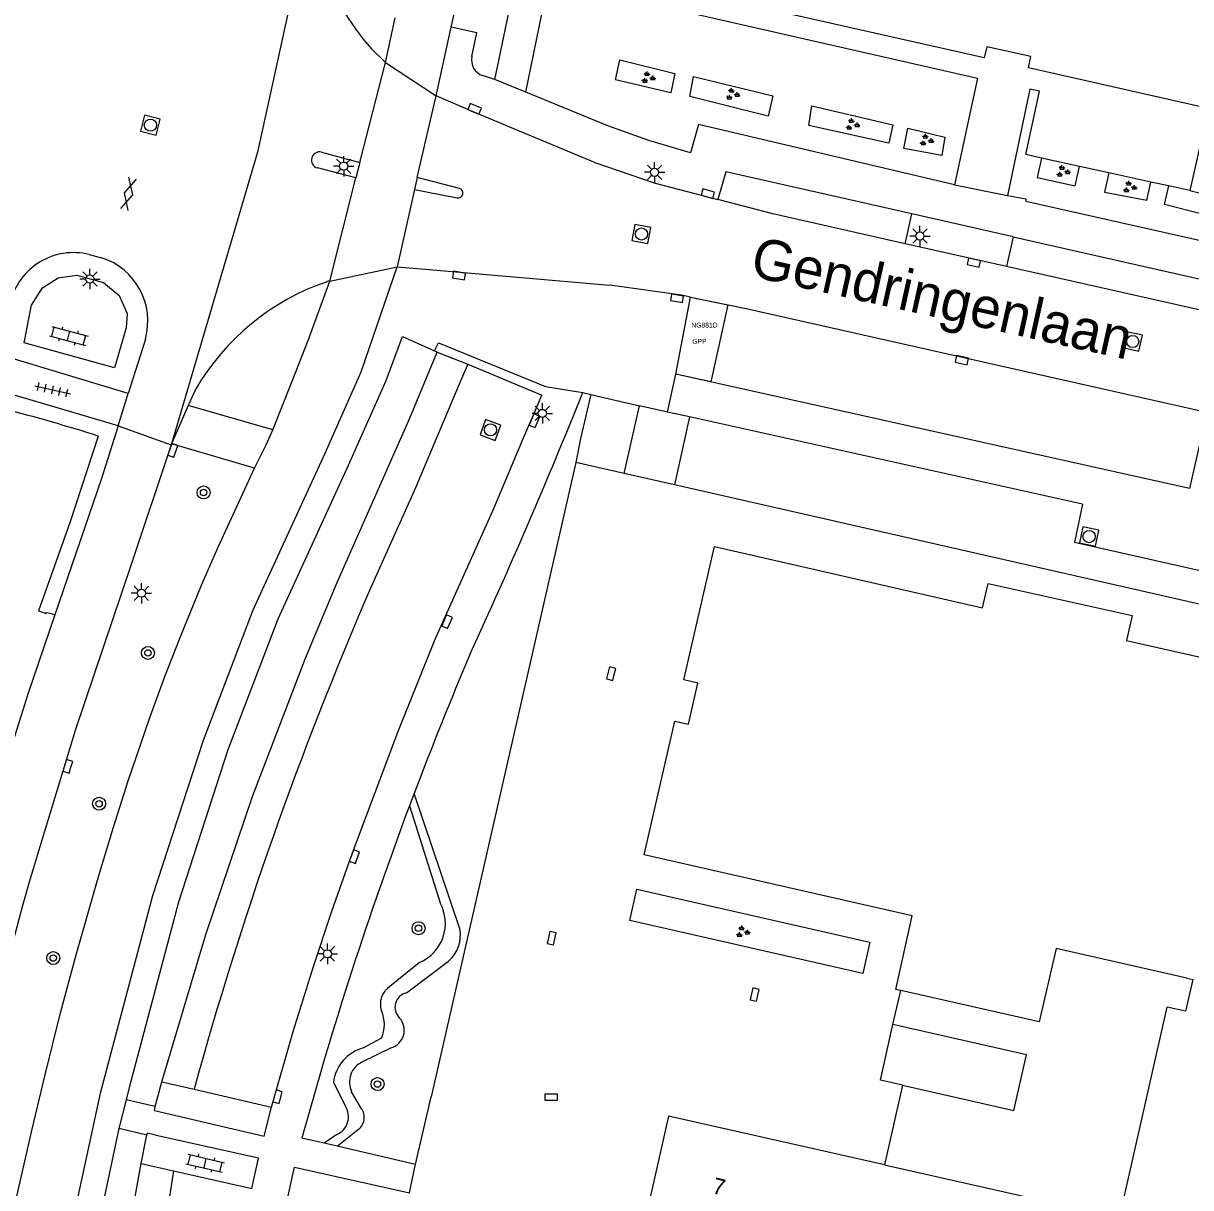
# Model space of a CAD drawing. Extents: x 128000 to 131008, y 398996 to 402500.
# Drawn here: x 128588.3 to 128660, y 399302.4 to 399374 of the extents above; entities that cross this region are included whole.
import ezdxf

# ---------------------------------------------------------------- set-up
doc = ezdxf.new("R2010")
doc.units = 0
for name, color, linetype in [('bp-anno-kenteken', 7, 'Continuous'), ('bp-grn-parkeervak', 7, 'Continuous'), ('gg-afsc-hekwerk', 7, 'Continuous'), ('gg-anno-huisnummerreeks BGT', 7, 'Continuous'), ('gg-anno-openbare ruimte label', 7, 'Continuous'), ('gg-bbg-bijgebouw', 7, 'Continuous'), ('gg-bbg-hoofdgebouw', 7, 'Continuous'), ('gg-knt-onverhard', 7, 'Continuous'), ('gg-knt-verharding', 7, 'Continuous'), ('gg-knt-verharding nz', 7, 'Continuous'), ('gt-grn-groengrens', 7, 'Continuous'), ('gt-grn-weggrens', 7, 'Continuous'), ('gt-symb-boom', 7, 'Continuous'), ('gt-symb-gesloten verharding', 7, 'Continuous'), ('gt-symb-groenvak', 7, 'Continuous'), ('gt-symb-klinker verharding', 7, 'Continuous'), ('gt-symb-kolk', 7, 'Continuous'), ('gt-symb-kolk center center', 7, 'Continuous'), ('gt-symb-lichtmast', 7, 'Continuous'), ('gt-symb-rioolschacht', 7, 'Continuous'), ('gt-symb-tegel verharding', 7, 'Continuous'), ('kenmerkpunt gehandicapten parkeerplaats', 7, 'Continuous')]:
    doc.layers.add(name, color=color, linetype=linetype)

# ---------------------------------------------------------------- blocks, each defined once
blk = doc.blocks.new('gt0-KOLK')
at = {"layer": 'gt-symb-kolk'}
blk.add_lwpolyline([(0, 0), (0.375, 0), (0.375, 0.4), (-0.375, 0.4), (-0.375, 0), (0, 0)], dxfattribs=at)
blk = doc.blocks.new('gt0-GRVAK')
at = {"layer": 'gt-symb-groenvak'}
for p, q in [((-0.11, 0.189), (-0.228, 0.24)), ((-0.182, 0.153), (0.088, 0.153)), ((-0.091, 0.211), (-0.156, 0.322)), ((-0.047, 0.214), (-0.047, 0.393)), ((-0.004, 0.211), (0.061, 0.322)), ((0.015, 0.189), (0.133, 0.24)), ((0.262, -0.052), (0.197, 0.059)), ((0.305, -0.049), (0.305, 0.13)), ((0.349, -0.052), (0.414, 0.059)), ((-0.245, -0.228), (-0.363, -0.177)), ((-0.318, -0.264), (-0.047, -0.264)), ((-0.226, -0.206), (-0.291, -0.095)), ((-0.183, -0.203), (-0.183, -0.024)), ((-0.139, -0.206), (-0.074, -0.095)), ((-0.12, -0.228), (-0.002, -0.177)), ((0.243, -0.074), (0.125, -0.023)), ((0.17, -0.11), (0.441, -0.11)), ((0.368, -0.074), (0.486, -0.023))]:
    blk.add_line(p, q, dxfattribs=at)
blk = doc.blocks.new('gt0-LMAST')
at = {"layer": 'gt-symb-lichtmast'}
for p, q in [((-0.182, 0.173), (-0.447, 0.438)), ((-0.005, 0.246), (-0.005, 0.621)), ((0.172, 0.173), (0.437, 0.438)), ((-0.255, -0.004), (-0.63, -0.004)), ((-0.182, -0.181), (-0.447, -0.446)), ((-0.005, -0.254), (-0.005, -0.629)), ((0.437, -0.446), (0.172, -0.181)), ((0.245, -0.004), (0.62, -0.004))]:
    blk.add_line(p, q, dxfattribs=at)
blk.add_circle((-0.005, -0.004), 0.25, dxfattribs=at)
blk = doc.blocks.new('gt0-RS')
at = {"layer": 'gt-symb-rioolschacht'}
blk.add_lwpolyline([(-0.5, -0.5), (0.5, -0.5), (0.5, 0.5), (-0.5, 0.5)], close=True, dxfattribs=at)
blk.add_circle((0, 0), 0.375, dxfattribs=at)
blk = doc.blocks.new('gt0-KL1')
at = {"layer": 'gt-symb-klinker verharding'}
for p, q in [((-1.15, 0.3), (1.15, 0.3)), ((-1, -0.3), (-1, 0.3)), ((-0.5, 0.3), (-0.5, 0.45)), ((0, -0.3), (0, 0.3)), ((0.5, 0.3), (0.5, 0.45)), ((1, -0.3), (1, 0.3)), ((-1.15, -0.3), (1.15, -0.3)), ((-0.5, -0.45), (-0.5, -0.3)), ((0.5, -0.45), (0.5, -0.3))]:
    blk.add_line(p, q, dxfattribs=at)
blk = doc.blocks.new('gt0-GESVH1')
at = {"layer": 'gt-symb-gesloten verharding'}
for p, q in [((-0.992, -0.261), (0.008, 0.239)), ((0.008, -0.261), (-0.992, 0.239)), ((0.008, 0.239), (1.008, -0.261)), ((1.008, 0.239), (0.008, -0.261))]:
    blk.add_line(p, q, dxfattribs=at)
blk = doc.blocks.new('gt0-TEG1')
at = {"layer": 'gt-symb-tegel verharding'}
for p, q in [((-1.125, 0), (1.125, 0)), ((-0.9, -0.25), (-0.9, 0.25)), ((-0.45, -0.25), (-0.45, 0.25)), ((0, -0.25), (0, 0.25)), ((0.45, -0.25), (0.45, 0.25)), ((0.9, -0.25), (0.9, 0.25))]:
    blk.add_line(p, q, dxfattribs=at)
blk = doc.blocks.new('gt0-BOOM')
at = {"layer": 'gt-symb-boom'}
for radius in [0.4, 0.2]:
    blk.add_circle((0, 0), radius, dxfattribs=at)
blk = doc.blocks.new('gt0-KOLKCC')
at = {"layer": 'gt-symb-kolk center center'}
blk.add_lwpolyline([(-0.375, 0.2), (0.375, 0.2), (0.375, -0.2), (-0.375, -0.2)], close=True, dxfattribs=at)

msp = doc.modelspace()

# ---------------------------------------------------------------- linework, layer by layer
at = {"layer": 'bp-grn-parkeervak'}
msp.add_lwpolyline([(128630.536, 399351.965), (128628.389, 399352.444), (128629.29, 399357.168), (128631.592, 399356.7), (128630.536, 399351.965)], dxfattribs=at)
at = {"layer": 'gg-afsc-hekwerk'}
for p, q in [((128622.256, 399346.996), (128613.357, 399308.028)), ((128625.223, 399346.323), (128622.256, 399346.996)), ((128628.304, 399345.625), (128625.223, 399346.323)), ((128665.361, 399337.196), (128628.304, 399345.625)), ((128641.731, 399312.476), (128642.206, 399314.548)), ((128642.315, 399308.745), (128641.214, 399303.847)), ((128612.394, 399303.857), (128613.357, 399308.028)), ((128612.019, 399302.133), (128612.332, 399303.588)), ((128612.332, 399303.588), (128612.394, 399303.857))]:
    msp.add_line(p, q, dxfattribs=at)
at = {"layer": 'gg-bbg-bijgebouw'}
for points in [[(128642.315, 399308.745), (128640.961, 399309.054), (128641.731, 399312.476)], [(128642.315, 399308.745), (128649.157, 399307.186), (128649.941, 399310.596), (128641.731, 399312.476)]]:
    msp.add_lwpolyline(points, dxfattribs=at)
at = {"layer": 'gg-bbg-hoofdgebouw'}
for points in [[(128669.397, 399385.399), (128668.989, 399385.514), (128668.837, 399384.975), (128669.234, 399384.863), (128664.459, 399368.008), (128650.058, 399371.267), (128650.21, 399371.951), (128647.493, 399372.558), (128647.34, 399371.874), (128626.307, 399376.627), (128628.218, 399385.223), (128629.321, 399384.978), (128631.688, 399395.451), (128630.583, 399395.714), (128630.728, 399396.352), (128651.241, 399391.716), (128650.842, 399389.95), (128654.006, 399389.104), (128654.162, 399389.711), (128654.079, 399389.755)], [(128642.206, 399314.548), (128641.903, 399314.616), (128642.905, 399319.155), (128626.455, 399322.903), (128628.323, 399331.118), (128629.17, 399330.922), (128629.745, 399333.452), (128628.892, 399333.642), (128630.763, 399341.843), (128647.234, 399338.08), (128647.587, 399339.573), (128656.432, 399337.61), (128656.086, 399336.073), (128664.698, 399334.111)], [(128659.797, 399315.311), (128651.761, 399317.136), (128650.71, 399312.627), (128642.206, 399314.548)], [(128659.797, 399315.311), (128660.147, 399315.231), (128659.705, 399313.281), (128658.577, 399313.537)], [(128641.214, 399303.847), (128655.65, 399300.585), (128658.577, 399313.537)], [(128641.214, 399303.847), (128627.948, 399306.844), (128625.969, 399298.121)]]:
    msp.add_lwpolyline(points, dxfattribs=at)
at = {"layer": 'gg-knt-onverhard'}
for p, q in [((128615.12, 399318.339), (128612.307, 399326.659)), ((128612.025, 399325.912), (128613.911, 399319.947)), ((128611.845, 399314.413), (128614.43, 399316.359)), ((128612.64, 399316.279), (128610.815, 399314.803)), ((128610.304, 399311.618), (128609.208, 399311.03)), ((128609.126, 399310.165), (128610.875, 399311.036)), ((128607.354, 399308.906), (128608.086, 399307.446)), ((128609.059, 399307.32), (128608.471, 399308.339)), ((128607.561, 399305.701), (128606.786, 399305.168)), ((128607.576, 399304.983), (128608.819, 399305.972))]:
    msp.add_line(p, q, dxfattribs=at)
for centre, radius, start, end in [((128611.613, 399318.689), 2.62, 293.07599, 28.70055), ((128613.035, 399317.955), 2.12, 311.15092, 10.42374), ((128611.528, 399313.725), 1.293, 123.45649, 198.38301), ((128612.038, 399313.526), 0.908, 102.24876, 227.0348), ((128608.394, 399312.464), 2.089, 336.1101, 24.09224), ((128610.59, 399312.115), 1.116, 284.79606, 42.02435), ((128609.841, 399308.606), 2.505, 104.63403, 173.13176), ((128609.703, 399308.928), 1.365, 115.00066, 205.53275), ((128607.085, 399306.796), 1.193, 293.48578, 33.02538), ((128608.319, 399306.756), 0.93, 302.50275, 37.30676)]:
    msp.add_arc(centre, radius, start, end, dxfattribs=at)
at = {"layer": 'gg-knt-verharding'}
for p, q in [((128610.555, 399371.597), (128611.146, 399374.334)), ((128613.664, 399369.537), (128614.59, 399373.766)), ((128617.274, 399370.536), (128616.519, 399370.784)), ((128619.178, 399369.757), (128617.274, 399370.536)), ((128612.505, 399364.52), (128613.664, 399369.537)), ((128606.618, 399366.082), (128608.968, 399365.433)), ((128608.737, 399364.491), (128606.37, 399365.11)), ((128608.968, 399365.433), (128608.737, 399364.491)), ((128653.191, 399365.205), (128650.851, 399365.718)), ((128654.991, 399364.81), (128653.191, 399365.205)), ((128612.505, 399364.52), (128612.337, 399363.779)), ((128615.09, 399363.853), (128612.505, 399364.52)), ((128657.578, 399364.243), (128654.991, 399364.81)), ((128612.337, 399363.779), (128611.263, 399359.025)), ((128612.337, 399363.779), (128614.963, 399363.278)), ((128658.673, 399364.003), (128657.578, 399364.243)), ((128659.962, 399363.72), (128658.673, 399364.003)), ((128642.482, 399360.449), (128642.895, 399362.282)), ((128649.115, 399360.877), (128648.701, 399359.048)), ((128649.115, 399360.877), (128676.009, 399354.804)), ((128648.701, 399359.048), (128642.482, 399360.449)), ((128592.34, 399359.79), (128593.111, 399359.59)), ((128611.263, 399359.025), (128612.98, 399358.878)), ((128612.98, 399358.878), (128624.33, 399357.91)), ((128628.389, 399352.444), (128629.29, 399357.168)), ((128595.8, 399354.59), (128594.748, 399351.255)), ((128613.569, 399353.861), (128613.799, 399354.361)), ((128594.748, 399351.255), (128586.855, 399353.628)), ((128613.73, 399353.788), (128613.569, 399353.861)), ((128613.73, 399353.788), (128615.61, 399353.045)), ((128615.61, 399353.045), (128620.156, 399351.149)), ((128594.119, 399349.26), (128586.439, 399351.529)), ((128598.907, 399351.529), (128598.429, 399350.512)), ((128594.119, 399349.26), (128594.748, 399351.255)), ((128622.672, 399351.298), (128623.169, 399351.181)), ((128623.169, 399351.181), (128626.153, 399350.479)), ((128598.429, 399350.512), (128597.404, 399348.149)), ((128603.637, 399349.015), (128598.429, 399350.512)), ((128625.223, 399346.323), (128626.153, 399350.479)), ((128629.236, 399349.815), (128628.304, 399345.625)), ((128653.381, 399344.442), (128629.236, 399349.815)), ((128597.382, 399348.083), (128594.931, 399340.746)), ((128597.404, 399348.149), (128597.382, 399348.083)), ((128602.51, 399346.65), (128597.404, 399348.149)), ((128590.242, 399337.646), (128588.577, 399332.76)), ((128612.307, 399326.659), (128612.025, 399325.912)), ((128596.393, 399307.42), (128596.808, 399308.938)), ((128596.808, 399308.938), (128598.799, 399308.495)), ((128598.799, 399308.495), (128603.546, 399307.393)), ((128594.188, 399306.075), (128594.632, 399307.839)), ((128596.356, 399307.187), (128596.393, 399307.42)), ((128595.892, 399305.677), (128594.188, 399306.075)), ((128595.842, 399305.488), (128595.892, 399305.677)), ((128595.892, 399305.677), (128595.922, 399305.788)), ((128595.531, 399303.92), (128595.842, 399305.488)), ((128606.786, 399305.168), (128605.415, 399305.489)), ((128607.576, 399304.983), (128606.786, 399305.168)), ((128612.394, 399303.857), (128607.576, 399304.983)), ((128595.531, 399303.92), (128597.524, 399303.473)), ((128597.524, 399303.473), (128602.331, 399302.396))]:
    msp.add_line(p, q, dxfattribs=at)
for points in [[(128614.59, 399373.766), (128618.099, 399389.185), (128638.264, 399475.054)], [(128617.274, 399370.536), (128620.753, 399387.202), (128623.933, 399399.629)], [(128619.178, 399369.757), (128622.653, 399386.771), (128625.741, 399398.828)], [(128652.928, 399392.668), (128629.731, 399397.858), (128624.788, 399375.678), (128646.918, 399370.633), (128645.515, 399364.071)], [(128615.858, 399371.949), (128616.172, 399373.42), (128614.59, 399373.766)], [(128623.35, 399365.47), (128615.946, 399368.555), (128613.664, 399369.537)], [(128629.301, 399366.042), (128626.733, 399366.792), (128624.216, 399367.696), (128619.178, 399369.757)], [(128650.851, 399365.718), (128649.886, 399365.93), (128650.728, 399369.817), (128650.151, 399369.941), (128648.764, 399363.424)], [(128670.964, 399368.654), (128670.057, 399365.493), (128660.84, 399367.521), (128659.962, 399363.72)], [(128645.515, 399364.071), (128629.787, 399367.779), (128629.301, 399366.042)], [(128623.35, 399365.47), (128627.13, 399364.17), (128630.98, 399363.164)], [(128642.895, 399362.282), (128631.472, 399364.862), (128630.98, 399363.164)], [(128648.764, 399363.424), (128649.899, 399363.215), (128649.895, 399363.065), (128663.561, 399359.995), (128672.094, 399358.142)], [(128581.904, 399237.352), (128582.859, 399242.452), (128586.162, 399267.245), (128589.893, 399293.665), (128593.064, 399308.337), (128596.265, 399320.393), (128599.364, 399329.933), (128602.423, 399337.946), (128606.838, 399347.573), (128609.052, 399352.577), (128611.263, 399359.025)], [(128603.637, 399349.015), (128604.785, 399351.897), (128605.817, 399354.57), (128607.139, 399358.16)], [(128607.139, 399358.16), (128607.134, 399358.184), (128606.901, 399358.098)], [(128629.29, 399357.168), (128628.74, 399357.28), (128624.33, 399357.91)], [(128594.632, 399307.839), (128594.886, 399308.848), (128597.854, 399320), (128600.889, 399329.371), (128603.95, 399337.396), (128608.287, 399346.843), (128610.601, 399352.046), (128611.606, 399354.755), (128613.569, 399353.861)], [(128596.808, 399308.938), (128599.505, 399317.994), (128602.406, 399326.544), (128605.637, 399334.982), (128607.564, 399339.586), (128612.026, 399349.682), (128613.73, 399353.788)], [(128661.017, 399350.091), (128659.955, 399345.408), (128628.389, 399352.444)], [(128603.546, 399307.393), (128604.882, 399312.039), (128606.114, 399315.974), (128607.254, 399319.426), (128608.455, 399322.857), (128611.307, 399330.428), (128613.608, 399336.154), (128617.213, 399344.173), (128619.023, 399348.529), (128619.647, 399349.932), (128620.156, 399351.149)], [(128592.908, 399348.627), (128591.177, 399343.363), (128589.238, 399337.882), (128589.704, 399337.731), (128589.709, 399337.785), (128589.958, 399337.737), (128590.242, 399337.646)], [(128594.119, 399349.26), (128593.1, 399346.03), (128590.242, 399337.646)], [(128602.51, 399346.65), (128603.217, 399348.082), (128603.637, 399349.015)], [(128580.616, 399251.505), (128581.86, 399261.692), (128582.645, 399267.787), (128584.966, 399284.856), (128585.54, 399288.781), (128586.435, 399294.431), (128586.875, 399296.916), (128587.333, 399299.273), (128587.81, 399301.54), (128588.815, 399305.949), (128589.613, 399309.294), (128590.577, 399313.177), (128591.538, 399316.744), (128592.901, 399321.486), (128593.831, 399324.587), (128594.74, 399327.435), (128596.035, 399331.212), (128596.996, 399333.847), (128597.936, 399336.261), (128599.255, 399339.46), (128600.25, 399341.754), (128602.51, 399346.65)], [(128653.381, 399344.442), (128652.878, 399342.105), (128665.783, 399339.198), (128665.361, 399337.196)], [(128594.931, 399340.746), (128591.51, 399330.59), (128589.018, 399322.453)], [(128625.556, 399318.862), (128625.995, 399320.787), (128640.308, 399317.526), (128639.87, 399315.601), (128625.556, 399318.862)], [(128596.393, 399307.42), (128595.506, 399307.63), (128594.632, 399307.839)], [(128596.356, 399307.187), (128603.089, 399305.606), (128603.546, 399307.393)], [(128585.365, 399239.095), (128583.945, 399239.316), (128584.502, 399242.403), (128587.794, 399267.126), (128591.501, 399293.399), (128594.188, 399306.075)], [(128602.331, 399302.396), (128602.759, 399304.25), (128596.656, 399305.612), (128595.922, 399305.788)], [(128585.365, 399239.095), (128588.561, 399258.737), (128592.691, 399285.84), (128595.123, 399301.653), (128595.531, 399303.92)], [(128603.602, 399295.785), (128604.204, 399299.77), (128604.532, 399301.746), (128604.968, 399303.701), (128612.019, 399302.133)]]:
    msp.add_lwpolyline(points, dxfattribs=at)
for centre, radius, start, end in [((128619.154, 399381.213), 12.9, 172.27609, 228.19515), ((128616.844, 399371.738), 1.008, 167.92551, 251.21409), ((128606.504, 399365.593), 0.502, 76.86191, 254.51149), ((128615.024, 399363.566), 0.294, 258.11783, 76.9723), ((128591.385, 399355.897), 4.008, 76.21927, 166.38338), ((128591.846, 399355.687), 4.103, 344.49446, 72.04826), ((128611.706, 399344.102), 14.798, 108.94817, 149.87455), ((128283.084, 399487.995), 366.069, 335.33668, 338.07335), ((128560.77, 399247.976), 105.657, 72.29147, 75.54771), ((128829.863, 399244.149), 232.677, 156.95278, 159.23044), ((128872.386, 399240.671), 298.375, 162.02297, 173.73916), ((128836.142, 399242.094), 239.278, 159.49466, 164.6365), ((128873.802, 399240.601), 296.314, 163.96443, 172.83879)]:
    msp.add_arc(centre, radius, start, end, dxfattribs=at)
at = {"layer": 'gg-knt-verharding nz'}
for p, q in [((128608.968, 399365.433), (128610.555, 399371.597)), ((128607.139, 399358.16), (128608.737, 399364.491)), ((128663.772, 399355.651), (128648.701, 399359.048)), ((128615.61, 399353.045), (128615.075, 399351.81))]:
    msp.add_line(p, q, dxfattribs=at)
for points in [[(128642.482, 399360.449), (128634.36, 399362.28), (128630.98, 399363.164)], [(128588.352, 399354.355), (128588.811, 399356.679), (128589.469, 399357.736), (128590.45, 399358.363), (128591.595, 399358.527), (128593.23, 399358.063), (128594.184, 399357.272), (128594.675, 399356.154), (128594.62, 399355.282), (128593.911, 399352.828), (128588.352, 399354.355)], [(128629.29, 399357.168), (128632.72, 399356.47), (128661.017, 399350.091)], [(128615.075, 399351.81), (128612.394, 399345.449), (128609.57, 399339.14)], [(128597.524, 399303.473), (128588.02, 399242.125), (128587.48, 399238.748)]]:
    msp.add_lwpolyline(points, dxfattribs=at)
msp.add_arc((128822.241, 399247.176), 231.703, 156.61514, 164.6541, dxfattribs=at)
at = {"layer": 'gt-grn-groengrens'}
for points in [[(128628.335, 399370.91), (128628.079, 399369.725), (128624.687, 399370.524), (128624.951, 399371.76), (128628.335, 399370.91)], [(128634.356, 399369.543), (128634.064, 399368.288), (128629.241, 399369.492), (128629.481, 399370.722), (128634.356, 399369.543)], [(128641.724, 399367.751), (128641.48, 399366.625), (128636.567, 399367.716), (128636.744, 399368.928), (128641.724, 399367.751)], [(128644.923, 399366.991), (128644.724, 399365.875), (128642.397, 399366.31), (128642.647, 399367.558), (128644.923, 399366.991)], [(128650.851, 399365.718), (128650.588, 399364.519), (128652.929, 399364.01), (128653.191, 399365.205)], [(128654.991, 399364.81), (128654.73, 399363.619), (128657.334, 399363.13), (128657.578, 399364.243)], [(128659.962, 399363.72), (128665.79, 399362.277), (128665.511, 399361.035), (128658.422, 399362.856), (128658.673, 399364.003)], [(128623.169, 399351.181), (128622.56, 399348.559), (128622.256, 399346.996)]]:
    msp.add_lwpolyline(points, dxfattribs=at)
at = {"layer": 'gt-grn-weggrens'}
for p, q in [((128610.555, 399371.597), (128613.664, 399369.537)), ((128645.515, 399364.071), (128648.764, 399363.424)), ((128649.115, 399360.877), (128642.895, 399362.282)), ((128607.139, 399358.16), (128611.263, 399359.025)), ((128627.885, 399350.106), (128628.389, 399352.444)), ((128627.885, 399350.106), (128626.153, 399350.479)), ((128629.236, 399349.815), (128627.885, 399350.106)), ((128594.119, 399349.26), (128597.382, 399348.083))]:
    msp.add_line(p, q, dxfattribs=at)
for points in [[(128606.371, 399382.947), (128602.686, 399366.073), (128597.404, 399348.149)], [(128613.799, 399354.361), (128620.378, 399351.68), (128622.672, 399351.298)]]:
    msp.add_lwpolyline(points, dxfattribs=at)

# ---------------------------------------------------------------- block references
at = {"layer": 'gt-symb-boom'}
for p in [(128599.378, 399345.163), (128595.959, 399335.3), (128592.954, 399326.039), (128612.583, 399318.384), (128590.141, 399316.553), (128610.063, 399308.808)]:
    msp.add_blockref('gt0-BOOM', p, dxfattribs=at)
at = {"layer": 'gt-symb-gesloten verharding', "rotation": 75.58873496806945}
msp.add_blockref('gt0-GESVH1', (128594.745, 399363.511), dxfattribs=at)
at = {"layer": 'gt-symb-groenvak'}
for p in [(128626.673, 399370.65), (128631.861, 399369.625), (128639.227, 399367.768), (128643.774, 399366.807), (128652.164, 399364.886), (128656.263, 399363.925), (128632.485, 399318.158)]:
    msp.add_blockref('gt0-GRVAK', p, dxfattribs=at)
at = {"layer": 'gt-symb-klinker verharding'}
for p, rotation in [((128591.087, 399354.784), -15.134475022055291), ((128599.471, 399303.942), -13.243802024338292)]:
    msp.add_blockref('gt0-KL1', p, dxfattribs=dict(at, rotation=rotation))
at = {"layer": 'gt-symb-kolk'}
for p, rotation in [((128615.946, 399368.555), -22.971832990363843), ((128630.405, 399363.717), 164.81021283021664), ((128646.748, 399359.488), 167.3531465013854), ((128615.098, 399358.693), 170.33469030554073), ((128628.495, 399357.299), 170.6224208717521), ((128645.924, 399353.1), -12.590950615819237), ((128619.529, 399349.651), -112.71687171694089), ((128597.296, 399347.821), -108.48343319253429), ((128614.156, 399337.307), -114.02650657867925), ((128624.611, 399333.984), 76.82507339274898), ((128591.223, 399328.28), 72.66989131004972), ((128608.455, 399322.857), -109.63070227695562), ((128620.961, 399317.726), 77.35314650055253), ((128633.43, 399314.262), 77.22875743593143), ((128603.729, 399308.081), -105.064233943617)]:
    msp.add_blockref('gt0-KOLK', p, dxfattribs=dict(at, rotation=rotation))
at = {"layer": 'gt-symb-kolk center center'}
msp.add_blockref('gt0-KOLKCC', (128620.734, 399308), dxfattribs=at)
at = {"layer": 'gt-symb-lichtmast'}
for p in [(128607.99, 399365.219), (128627.09, 399364.843), (128643.392, 399360.929), (128592.395, 399358.283), (128620.196, 399350.027), (128595.563, 399338.976), (128606.99, 399316.815)]:
    msp.add_blockref('gt0-LMAST', p, dxfattribs=at)
at = {"layer": 'gt-symb-rioolschacht'}
for p, rotation in [((128596.108, 399367.738), 75.58873496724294), ((128626.28, 399361.049), -10.71464389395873), ((128656.461, 399354.444), 167.29726808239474), ((128617.001, 399349.01), -110.24750150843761), ((128653.779, 399342.453), 78.11724114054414)]:
    msp.add_blockref('gt0-RS', p, dxfattribs=dict(at, rotation=rotation))
at = {"layer": 'gt-symb-tegel verharding', "rotation": -12.646853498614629}
msp.add_blockref('gt0-TEG1', (128590.096, 399351.474), dxfattribs=at)

# ---------------------------------------------------------------- texts
at = {"layer": 'bp-anno-kenteken'}
msp.add_text('NG881D', height=0.3, dxfattribs=at).set_placement((128629.344, 399355.301))
at = {"layer": 'gg-anno-huisnummerreeks BGT'}
msp.add_text('7', height=1, rotation=347.2, dxfattribs=at).set_placement((128630.575, 399302.101))
at = {"layer": 'gg-anno-openbare ruimte label'}
msp.add_text('Gendringenlaan', height=2.5, rotation=347.5, dxfattribs=at).set_placement((128632.87, 399358.474))
at = {"layer": 'kenmerkpunt gehandicapten parkeerplaats'}
msp.add_text('GPP', height=0.3, dxfattribs=at).set_placement((128629.402, 399354.3))

doc.saveas('drawing.dxf')
